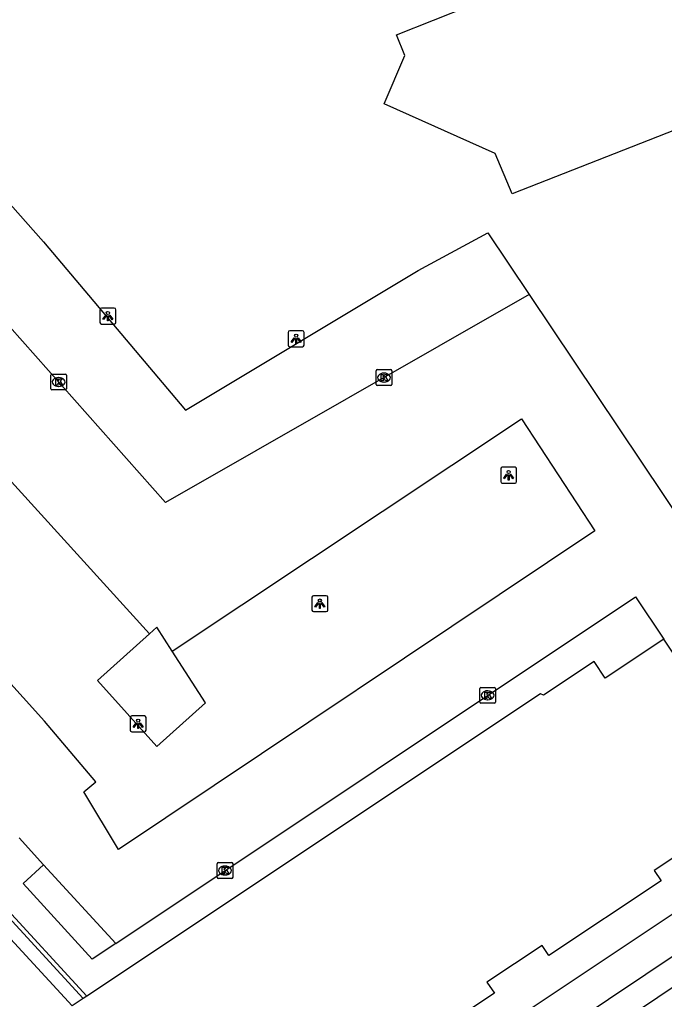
# Model space of a CAD drawing. Extents: x 161087 to 161922, y 382574 to 383873.
# Drawn here: x 161650.7 to 161691.1, y 382685.4 to 382747 of the extents above; entities that cross this region are included whole.
import ezdxf

# ---------------------------------------------------------------- set-up
doc = ezdxf.new("R2010")
doc.units = 0
for name, color, linetype in [('IMGEO_Kolk', 7, 'Continuous'), ('IMGEO_Lichtpunt', 7, 'Continuous'), ('IMGEO_Muur', 7, 'Continuous'), ('IMGEO_Pand', 7, 'Continuous'), ('IMGEO_Parkeervlak_open', 7, 'Continuous'), ('IMGEO_Rijbaan_lokaal_open', 7, 'Continuous'), ('IMGEO_Voetpad_open', 7, 'Continuous')]:
    doc.layers.add(name, color=color, linetype=linetype)

msp = doc.modelspace()

# ---------------------------------------------------------------- linework, layer by layer
at = {"layer": 'IMGEO_Kolk'}
for p, q in [((161673.113, 382725.017), (161673.965, 382725.017)), ((161652.607, 382723.815), (161652.607, 382724.667)), ((161652.682, 382724.741), (161653.534, 382724.741)), ((161653.095, 382724.521), (161653.12, 382724.521)), ((161653.608, 382724.667), (161653.608, 382723.815)), ((161673.038, 382724.091), (161673.038, 382724.943)), ((161673.526, 382724.797), (161673.551, 382724.797)), ((161674.039, 382724.943), (161674.039, 382724.091)), ((161653.118, 382723.961), (161653.093, 382723.961)), ((161673.965, 382724.017), (161673.113, 382724.017)), ((161673.549, 382724.237), (161673.524, 382724.237)), ((161653.534, 382723.741), (161652.682, 382723.741)), ((161679.549, 382704.127), (161679.549, 382704.979)), ((161679.624, 382705.053), (161680.476, 382705.053)), ((161680.037, 382704.833), (161680.062, 382704.833)), ((161680.55, 382704.979), (161680.55, 382704.127)), ((161680.06, 382704.273), (161680.035, 382704.273)), ((161680.476, 382704.053), (161679.624, 382704.053)), ((161663.055, 382693.117), (161663.055, 382693.969)), ((161663.13, 382694.043), (161663.982, 382694.043)), ((161663.543, 382693.823), (161663.568, 382693.823)), ((161664.056, 382693.969), (161664.056, 382693.117)), ((161663.982, 382693.043), (161663.13, 382693.043)), ((161663.566, 382693.263), (161663.541, 382693.263))]:
    msp.add_line(p, q, dxfattribs=at)
for points in [[(161673.113, 382725.017), (161673.965, 382725.017)], [(161652.607, 382723.815), (161652.607, 382724.667)], [(161652.682, 382724.741), (161653.534, 382724.741)], [(161652.928, 382724.441), (161653.051, 382724.441), (161653.051, 382724.29), (161653.181, 382724.441), (161653.345, 382724.441), (161653.199, 382724.29), (161653.352, 382724.041), (161653.2, 382724.041), (161653.115, 382724.205), (161653.051, 382724.138), (161653.051, 382724.041), (161652.928, 382724.041), (161652.928, 382724.441)], [(161653.608, 382724.667), (161653.608, 382723.815)], [(161673.038, 382724.091), (161673.038, 382724.943)], [(161673.359, 382724.717), (161673.482, 382724.717), (161673.482, 382724.566), (161673.612, 382724.717), (161673.776, 382724.717), (161673.63, 382724.566), (161673.783, 382724.317), (161673.631, 382724.317), (161673.546, 382724.481), (161673.482, 382724.414), (161673.482, 382724.317), (161673.359, 382724.317), (161673.359, 382724.717)], [(161674.039, 382724.943), (161674.039, 382724.091)], [(161673.965, 382724.017), (161673.113, 382724.017)], [(161653.534, 382723.741), (161652.682, 382723.741)], [(161679.549, 382704.127), (161679.549, 382704.979)], [(161679.624, 382705.053), (161680.476, 382705.053)], [(161679.87, 382704.753), (161679.993, 382704.753), (161679.993, 382704.602), (161680.123, 382704.753), (161680.287, 382704.753), (161680.141, 382704.602), (161680.294, 382704.353), (161680.142, 382704.353), (161680.057, 382704.517), (161679.993, 382704.45), (161679.993, 382704.353), (161679.87, 382704.353), (161679.87, 382704.753)], [(161680.55, 382704.979), (161680.55, 382704.127)], [(161680.476, 382704.053), (161679.624, 382704.053)], [(161663.055, 382693.117), (161663.055, 382693.969)], [(161663.13, 382694.043), (161663.982, 382694.043)], [(161663.376, 382693.743), (161663.499, 382693.743), (161663.499, 382693.592), (161663.629, 382693.743), (161663.793, 382693.743), (161663.647, 382693.592), (161663.8, 382693.343), (161663.648, 382693.343), (161663.563, 382693.507), (161663.499, 382693.44), (161663.499, 382693.343), (161663.376, 382693.343), (161663.376, 382693.743)], [(161664.056, 382693.969), (161664.056, 382693.117)], [(161663.982, 382693.043), (161663.13, 382693.043)]]:
    msp.add_lwpolyline(points, dxfattribs=at)
for centre, start, end in [((161673.115, 382724.941), 91.55205, 178.44795), ((161673.115, 382724.941), 91.55205, 178.44795), ((161673.963, 382724.941), 1.55205, 88.44795), ((161673.963, 382724.941), 1.55205, 88.44795), ((161652.684, 382724.665), 91.55205, 178.44795), ((161652.684, 382724.665), 91.55205, 178.44795), ((161653.532, 382724.665), 1.55205, 88.44795), ((161653.532, 382724.665), 1.55205, 88.44795), ((161652.684, 382723.817), 181.55205, 268.44795), ((161652.684, 382723.817), 181.55205, 268.44795), ((161653.532, 382723.817), 271.55205, 358.44795), ((161653.532, 382723.817), 271.55205, 358.44795), ((161673.115, 382724.093), 181.55205, 268.44795), ((161673.115, 382724.093), 181.55205, 268.44795), ((161673.963, 382724.093), 271.55205, 358.44795), ((161673.963, 382724.093), 271.55205, 358.44795), ((161679.626, 382704.977), 91.55205, 178.44795), ((161679.626, 382704.977), 91.55205, 178.44795), ((161680.474, 382704.977), 1.55205, 88.44795), ((161680.474, 382704.977), 1.55205, 88.44795), ((161679.626, 382704.129), 181.55205, 268.44795), ((161679.626, 382704.129), 181.55205, 268.44795), ((161680.474, 382704.129), 271.55205, 358.44795), ((161680.474, 382704.129), 271.55205, 358.44795), ((161663.132, 382693.967), 91.55205, 178.44795), ((161663.132, 382693.967), 91.55205, 178.44795), ((161663.98, 382693.967), 1.55205, 88.44795), ((161663.98, 382693.967), 1.55205, 88.44795), ((161663.132, 382693.119), 181.55205, 268.44795), ((161663.132, 382693.119), 181.55205, 268.44795), ((161663.98, 382693.119), 271.55205, 358.44795), ((161663.98, 382693.119), 271.55205, 358.44795)]:
    msp.add_arc(centre, 0.0765, start, end, dxfattribs=at)
for centre, major_axis, ratio, start_param, end_param in [((161653.094, 382724.241), (-0.387, 0.002), 0.722429, 4.712389, 7.853982), ((161653.119, 382724.241), (-0.39, 0.002), 0.717154, 1.570796, 4.712389), ((161673.525, 382724.517), (-0.387, 0.002), 0.722429, 4.712389, 7.853982), ((161673.55, 382724.517), (-0.39, 0.002), 0.717154, 1.570796, 4.712389), ((161680.036, 382704.553), (-0.387, 0.002), 0.722429, 4.712389, 7.853982), ((161680.061, 382704.553), (-0.39, 0.002), 0.717154, 1.570796, 4.712389), ((161663.542, 382693.543), (-0.387, 0.002), 0.722429, 4.712389, 7.853982), ((161663.567, 382693.543), (-0.39, 0.002), 0.717154, 1.570796, 4.712389)]:
    msp.add_ellipse(centre, major_axis=major_axis, ratio=ratio, start_param=start_param, end_param=end_param, dxfattribs=at)
at = {"layer": 'IMGEO_Lichtpunt'}
for p, q in [((161655.7, 382728.783), (161655.7, 382727.976)), ((161655.7, 382728.783), (161655.7, 382727.976)), ((161656.602, 382728.878), (161655.794, 382728.878)), ((161656.602, 382728.878), (161655.794, 382728.878)), ((161656.696, 382727.976), (161656.696, 382728.783)), ((161656.696, 382727.976), (161656.696, 382728.783)), ((161655.794, 382727.882), (161656.602, 382727.882)), ((161655.794, 382727.882), (161656.602, 382727.882)), ((161667.523, 382727.358), (161667.523, 382726.551)), ((161667.523, 382727.358), (161667.523, 382726.551)), ((161668.425, 382727.453), (161667.617, 382727.453)), ((161668.425, 382727.453), (161667.617, 382727.453)), ((161668.519, 382726.551), (161668.519, 382727.358)), ((161668.519, 382726.551), (161668.519, 382727.358)), ((161667.617, 382726.457), (161668.425, 382726.457)), ((161667.617, 382726.457), (161668.425, 382726.457)), ((161681.771, 382718.882), (161680.963, 382718.882)), ((161681.771, 382718.882), (161680.963, 382718.882)), ((161680.869, 382718.787), (161680.869, 382717.98)), ((161680.869, 382718.787), (161680.869, 382717.98)), ((161681.865, 382717.98), (161681.865, 382718.787)), ((161681.865, 382717.98), (161681.865, 382718.787)), ((161680.963, 382717.886), (161681.771, 382717.886)), ((161680.963, 382717.886), (161681.771, 382717.886)), ((161669.012, 382710.714), (161669.012, 382709.907)), ((161669.012, 382710.714), (161669.012, 382709.907)), ((161669.914, 382710.809), (161669.106, 382710.809)), ((161669.914, 382710.809), (161669.106, 382710.809)), ((161670.008, 382709.907), (161670.008, 382710.714)), ((161670.008, 382709.907), (161670.008, 382710.714)), ((161669.106, 382709.813), (161669.914, 382709.813)), ((161669.106, 382709.813), (161669.914, 382709.813)), ((161657.599, 382703.163), (161657.599, 382702.356)), ((161657.599, 382703.163), (161657.599, 382702.356)), ((161658.501, 382703.258), (161657.693, 382703.258)), ((161658.501, 382703.258), (161657.693, 382703.258)), ((161658.595, 382702.356), (161658.595, 382703.163)), ((161658.595, 382702.356), (161658.595, 382703.163)), ((161657.693, 382702.262), (161658.501, 382702.262)), ((161657.693, 382702.262), (161658.501, 382702.262))]:
    msp.add_line(p, q, dxfattribs=at)
for points in [[(161656.074, 382728.447), (161656.113, 382728.419), (161655.925, 382728.157), (161655.887, 382728.184), (161656.074, 382728.447)], [(161656.176, 382728.399), (161656.223, 382728.399), (161656.223, 382728.077), (161656.176, 382728.077), (161656.176, 382728.399)], [(161656.286, 382728.419), (161656.324, 382728.446), (161656.511, 382728.184), (161656.472, 382728.156), (161656.286, 382728.419)], [(161667.897, 382727.022), (161667.936, 382726.994), (161667.748, 382726.732), (161667.71, 382726.759), (161667.897, 382727.022)], [(161667.999, 382726.974), (161668.046, 382726.974), (161668.046, 382726.652), (161667.999, 382726.652), (161667.999, 382726.974)], [(161668.109, 382726.994), (161668.147, 382727.021), (161668.334, 382726.759), (161668.295, 382726.731), (161668.109, 382726.994)], [(161681.243, 382718.451), (161681.282, 382718.423), (161681.094, 382718.161), (161681.056, 382718.188), (161681.243, 382718.451)], [(161681.345, 382718.403), (161681.392, 382718.403), (161681.392, 382718.081), (161681.345, 382718.081), (161681.345, 382718.403)], [(161681.455, 382718.423), (161681.493, 382718.45), (161681.68, 382718.188), (161681.641, 382718.16), (161681.455, 382718.423)], [(161669.386, 382710.378), (161669.425, 382710.35), (161669.237, 382710.088), (161669.199, 382710.115), (161669.386, 382710.378)], [(161669.488, 382710.33), (161669.535, 382710.33), (161669.535, 382710.008), (161669.488, 382710.008), (161669.488, 382710.33)], [(161669.598, 382710.35), (161669.636, 382710.377), (161669.823, 382710.115), (161669.784, 382710.087), (161669.598, 382710.35)], [(161657.973, 382702.827), (161658.012, 382702.799), (161657.824, 382702.537), (161657.786, 382702.564), (161657.973, 382702.827)], [(161658.075, 382702.779), (161658.122, 382702.779), (161658.122, 382702.457), (161658.075, 382702.457), (161658.075, 382702.779)], [(161658.185, 382702.799), (161658.223, 382702.826), (161658.41, 382702.564), (161658.371, 382702.536), (161658.185, 382702.799)]]:
    msp.add_lwpolyline(points, dxfattribs=at)
for centre in [(161656.199, 382728.581), (161668.022, 382727.156), (161681.368, 382718.585), (161669.511, 382710.512), (161658.098, 382702.961)]:
    msp.add_circle(centre, 0.0994, dxfattribs=at)
for centre, start, end in [((161655.794, 382728.783), 90, 180), ((161655.794, 382728.783), 90, 180), ((161656.602, 382728.783), 0, 90), ((161656.602, 382728.783), 0, 90), ((161655.794, 382727.976), 180, 270), ((161655.794, 382727.976), 180, 270), ((161656.602, 382727.976), 270, 0), ((161656.602, 382727.976), 270, 360), ((161667.617, 382727.358), 90, 180), ((161667.617, 382727.358), 90, 180), ((161668.425, 382727.358), 0, 90), ((161668.425, 382727.358), 0, 90), ((161667.617, 382726.551), 180, 270), ((161667.617, 382726.551), 180, 270), ((161668.425, 382726.551), 270, 0), ((161668.425, 382726.551), 270, 360), ((161680.963, 382718.787), 90, 180), ((161680.963, 382718.787), 90, 180), ((161681.771, 382718.787), 0, 90), ((161681.771, 382718.787), 0, 90), ((161680.963, 382717.98), 180, 270), ((161680.963, 382717.98), 180, 270), ((161681.771, 382717.98), 270, 0), ((161681.771, 382717.98), 270, 360), ((161669.106, 382710.714), 90, 180), ((161669.106, 382710.714), 90, 180), ((161669.914, 382710.714), 0, 90), ((161669.914, 382710.714), 0, 90), ((161669.106, 382709.907), 180, 270), ((161669.106, 382709.907), 180, 270), ((161669.914, 382709.907), 270, 0), ((161669.914, 382709.907), 270, 360), ((161657.693, 382703.163), 90, 180), ((161657.693, 382703.163), 90, 180), ((161658.501, 382703.163), 0, 90), ((161658.501, 382703.163), 0, 90), ((161657.693, 382702.356), 180, 270), ((161657.693, 382702.356), 180, 270), ((161658.501, 382702.356), 270, 0), ((161658.501, 382702.356), 270, 360)]:
    msp.add_arc(centre, 0.0946, start, end, dxfattribs=at)
at = {"layer": 'IMGEO_Muur'}
msp.add_lwpolyline([(161654.648, 382685.492), (161649.237, 382691.365), (161649.445, 382691.558), (161654.886, 382685.652)], dxfattribs=at)
at = {"layer": 'IMGEO_Pand'}
for points in [[(161724.119, 382752.784), (161717.042, 382750), (161681.588, 382736.054), (161680.528, 382738.609), (161673.543, 382741.713), (161674.844, 382744.75), (161674.327, 382746.063), (161678.977, 382747.902), (161684.281, 382750), (161709.293, 382759.894), (161707.998, 382763.215), (161708.322, 382763.343), (161713.734, 382765.484), (161718.383, 382767.322)], [(161691.115, 382708.074), (161687.438, 382705.623), (161686.736, 382706.676), (161683.55, 382704.552), (161683.371, 382704.641), (161654.886, 382685.652)], [(161698.104, 382697.591), (161691.115, 382708.074)], [(161698.104, 382697.591), (161694.427, 382695.14), (161693.965, 382695.834), (161690.512, 382693.533), (161690.937, 382692.895), (161683.888, 382688.196), (161683.465, 382688.829), (161680.008, 382686.525), (161680.47, 382685.832), (161673.485, 382681.175)], [(161654.648, 382685.492), (161653.956, 382685.031), (161647.175, 382692.39)], [(161654.886, 382685.652), (161654.648, 382685.492)]]:
    msp.add_lwpolyline(points, dxfattribs=at)
at = {"layer": 'IMGEO_Parkeervlak_open'}
for points in [[(161645.915, 382732.339), (161650.055, 382735.423), (161652.164, 382733.056), (161661.072, 382722.472), (161675.692, 382731.244), (161680.06, 382733.622), (161682.663, 382729.735)], [(161658.818, 382708.421), (161655.544, 382705.493), (161659.264, 382701.333), (161662.336, 382704.08), (161660.241, 382707.326)]]:
    msp.add_lwpolyline(points, dxfattribs=at)
at = {"layer": 'IMGEO_Rijbaan_lokaal_open'}
for points in [[(161682.663, 382729.735), (161659.826, 382716.672), (161645.915, 382732.339)], [(161682.663, 382729.735), (161700.929, 382702.454)], [(161640.645, 382728.413), (161658.818, 382708.421)], [(161660.241, 382707.326), (161682.173, 382721.921), (161686.783, 382714.893), (161656.868, 382694.863), (161654.688, 382698.482), (161655.434, 382699.108), (161652.223, 382702.935), (161633.825, 382723.334)], [(161656.689, 382688.957), (161689.336, 382710.75), (161691.115, 382708.074)], [(161660.241, 382707.326), (161659.272, 382708.827), (161658.818, 382708.421)], [(161650.622, 382695.592), (161652.162, 382693.908)], [(161652.162, 382693.908), (161656.689, 382688.957)], [(161699.988, 382691.772), (161660.57, 382665.356)]]:
    msp.add_lwpolyline(points, dxfattribs=at)
at = {"layer": 'IMGEO_Voetpad_open'}
for points in [[(161649.374, 382662.6), (161650.008, 382663.023), (161699.247, 382695.877)], [(161656.689, 382688.957), (161655.206, 382687.967), (161650.887, 382692.734), (161652.162, 382693.908)], [(161697.021, 382691.73), (161661.905, 382668.197)]]:
    msp.add_lwpolyline(points, dxfattribs=at)

doc.saveas('drawing.dxf')
